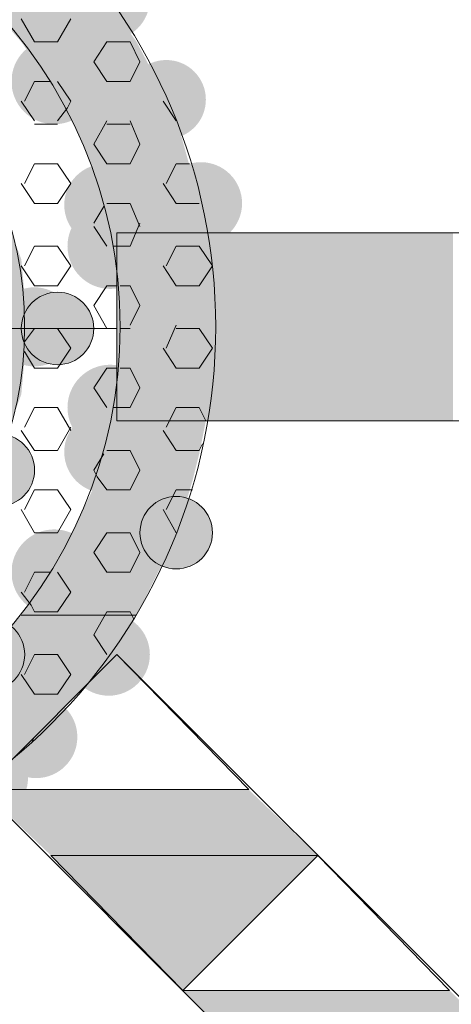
# Model space of a CAD drawing. Extents: x 3940905 to 4145695, y 925352 to 1109797.
# Tile 1013 of 1056: x 4065958 to 4066025, y 1099666 to 1099818. Entities that reach past the tile are written whole.
import ezdxf

# ---------------------------------------------------------------- set-up
doc = ezdxf.new("R2010")
doc.units = 0
doc.header["$LTSCALE"] = 750
doc.header["$MEASUREMENT"] = 0
doc.layers.add('CKD Equipments', color=252, linetype='CONTINUOUS', lineweight=0)

msp = doc.modelspace()

# ---------------------------------------------------------------- hatches: boundary and pattern name
at = {"layer": 'CKD Equipments', "true_color": 0x808080}
h = msp.add_hatch(color=8, dxfattribs=at)
edge = h.paths.add_edge_path(flags=16)
edge.add_arc((4065953.18, 1099821.1), 6.36, 0, 360)
h = msp.add_hatch(color=8, dxfattribs=at)
edge = h.paths.add_edge_path(flags=16)
edge.add_arc((4065972.01, 1099821.1), 6.36, 0, 360)
h = msp.add_hatch(color=8, dxfattribs=at)
h.paths.add_polyline_path([(4065976.33, 1099814.48), (4065950.89, 1099823.13), (4065970.23, 1099823.13)])
h.paths.add_polyline_path([(4065958.52, 1099814.48), (4065976.33, 1099814.48), (4065950.89, 1099823.13)])
h = msp.add_hatch(color=8, dxfattribs=at)
edge = h.paths.add_edge_path(flags=16)
edge.add_arc((4065963.61, 1099808.38), 6.61, 0, 360)
h = msp.add_hatch(color=8, dxfattribs=at)
h.paths.add_polyline_path([(4065981.42, 1099804.82), (4065958.52, 1099814.48), (4065976.33, 1099814.48)])
h.paths.add_polyline_path([(4065965.14, 1099804.82), (4065981.42, 1099804.82), (4065958.52, 1099814.48)])
h.paths.add_polyline_path([(4065976.33, 1099814.48), (4065958.52, 1099814.48)], flags=16)
h.paths.add_polyline_path([(4065958.52, 1099814.48), (4065976.33, 1099814.48)], flags=16)
h = msp.add_hatch(color=8, dxfattribs=at)
edge = h.paths.add_edge_path(flags=16)
edge.add_arc((4065980.91, 1099805.58), 6.11, 0, 360)
h = msp.add_hatch(color=8, dxfattribs=at)
h.paths.add_polyline_path([(4065982.44, 1099802.78), (4065965.14, 1099804.82), (4065981.42, 1099804.82)])
h.paths.add_polyline_path([(4065966.16, 1099802.78), (4065982.44, 1099802.78), (4065965.14, 1099804.82)])
h = msp.add_hatch(color=8, dxfattribs=at)
h.paths.add_polyline_path([(4065984.98, 1099793.62), (4065966.16, 1099802.78), (4065982.44, 1099802.78)])
h.paths.add_polyline_path([(4065970.23, 1099793.62), (4065984.98, 1099793.62), (4065966.16, 1099802.78)])
h = msp.add_hatch(color=8, dxfattribs=at)
edge = h.paths.add_edge_path(flags=16)
edge.add_arc((4065971.5, 1099789.3), 6.35, 0, 360)
h = msp.add_hatch(color=8, dxfattribs=at)
edge = h.paths.add_edge_path(flags=16)
edge.add_arc((4065986.25, 1099789.55), 6.36, 0, 360)
h = msp.add_hatch(color=8, dxfattribs=at)
h.paths.add_polyline_path([(4065986, 1099790.06), (4065970.23, 1099793.62), (4065984.98, 1099793.62)])
h.paths.add_polyline_path([(4065970.74, 1099790.06), (4065986, 1099790.06), (4065970.23, 1099793.62)])
h = msp.add_hatch(color=8, dxfattribs=at)
edge = h.paths.add_edge_path(flags=16)
edge.add_arc((4065972.26, 1099782.94), 6.61, 0, 360)
h = msp.add_hatch(color=8, dxfattribs=at)
h.paths.add_polyline_path([(4065987.53, 1099782.43), (4065970.74, 1099790.06), (4065986, 1099790.06)])
h.paths.add_polyline_path([(4065972.77, 1099782.43), (4065987.53, 1099782.43), (4065970.74, 1099790.06)])
h = msp.add_hatch(color=8, dxfattribs=at)
h.paths.add_polyline_path([(4065958.52, 1099780.9), (4065951.4, 1099784.97), (4065957, 1099784.97)])
h.paths.add_polyline_path([(4065951.91, 1099780.9), (4065958.52, 1099780.9), (4065951.4, 1099784.97)])
at = {"layer": 'CKD Equipments', "true_color": 0xff0000}
h = msp.add_hatch(color=1, dxfattribs=at)
h.paths.add_polyline_path([(4065973.28, 1099755.97), (4066025.18, 1099784.97), (4065973.28, 1099784.97)])
h.paths.add_polyline_path([(4066025.18, 1099755.97), (4065973.28, 1099755.97), (4066025.18, 1099784.97)])
at = {"layer": 'CKD Equipments', "true_color": 0x808080}
h = msp.add_hatch(color=8, dxfattribs=at)
h.paths.add_polyline_path([(4065988.03, 1099776.83), (4065972.77, 1099782.43), (4065987.53, 1099782.43)])
h.paths.add_polyline_path([(4065973.28, 1099776.83), (4065988.03, 1099776.83), (4065972.77, 1099782.43)])
h = msp.add_hatch(color=8, dxfattribs=at)
h.paths.add_polyline_path([(4065959.03, 1099775.31), (4065951.91, 1099780.9), (4065958.52, 1099780.9)])
h.paths.add_polyline_path([(4065953.44, 1099775.31), (4065959.03, 1099775.31), (4065951.91, 1099780.9)])
h = msp.add_hatch(color=8, dxfattribs=at)
edge = h.paths.add_edge_path(flags=16)
edge.add_arc((4065960.56, 1099770.47), 6.11, 0, 360)
h = msp.add_hatch(color=8, dxfattribs=at)
h.paths.add_polyline_path([(4065988.03, 1099770.22), (4065973.28, 1099776.83), (4065988.03, 1099776.83)])
h.paths.add_polyline_path([(4065973.79, 1099770.22), (4065988.03, 1099770.22), (4065973.28, 1099776.83)])
h = msp.add_hatch(color=8, dxfattribs=at)
h.paths.add_polyline_path([(4065959.54, 1099770.22), (4065953.44, 1099775.31), (4065959.03, 1099775.31)])
h.paths.add_polyline_path([(4065953.44, 1099770.22), (4065959.54, 1099770.22), (4065953.44, 1099775.31)])
h = msp.add_hatch(color=8, dxfattribs=at)
edge = h.paths.add_edge_path(flags=16)
edge.add_arc((4065964.12, 1099770.22), 5.6, 0, 360)
h = msp.add_hatch(color=8, dxfattribs=at)
h.paths.add_polyline_path([(4065959.03, 1099765.64), (4065953.44, 1099770.22), (4065959.54, 1099770.22)])
h.paths.add_polyline_path([(4065953.44, 1099765.64), (4065959.03, 1099765.64), (4065953.44, 1099770.22)])
h = msp.add_hatch(color=8, dxfattribs=at)
h.paths.add_polyline_path([(4065988.03, 1099763.6), (4065973.79, 1099770.22), (4065988.03, 1099770.22)])
h.paths.add_polyline_path([(4065973.28, 1099763.6), (4065988.03, 1099763.6), (4065973.79, 1099770.22)])
h = msp.add_hatch(color=8, dxfattribs=at)
h.paths.add_polyline_path([(4065958.52, 1099760.04), (4065953.44, 1099765.64), (4065959.03, 1099765.64)])
h.paths.add_polyline_path([(4065951.91, 1099760.04), (4065958.52, 1099760.04), (4065953.44, 1099765.64)])
h = msp.add_hatch(color=8, dxfattribs=at)
edge = h.paths.add_edge_path(flags=16)
edge.add_arc((4065972.26, 1099758.01), 6.61, 0, 360)
h = msp.add_hatch(color=8, dxfattribs=at)
h.paths.add_polyline_path([(4065987.53, 1099758.51), (4065973.28, 1099763.6), (4065988.03, 1099763.6)])
h.paths.add_polyline_path([(4065972.77, 1099758.51), (4065987.53, 1099758.51), (4065973.28, 1099763.6)])
h = msp.add_hatch(color=8, dxfattribs=at)
h.paths.add_polyline_path([(4065957, 1099755.97), (4065951.91, 1099760.04), (4065958.52, 1099760.04)])
h.paths.add_polyline_path([(4065951.4, 1099755.97), (4065957, 1099755.97), (4065951.91, 1099760.04)])
h = msp.add_hatch(color=8, dxfattribs=at)
h.paths.add_polyline_path([(4065986, 1099750.88), (4065972.77, 1099758.51), (4065987.53, 1099758.51)])
h.paths.add_polyline_path([(4065970.74, 1099750.88), (4065986, 1099750.88), (4065972.77, 1099758.51)])
h = msp.add_hatch(color=8, dxfattribs=at)
edge = h.paths.add_edge_path(flags=16)
edge.add_arc((4065971.5, 1099751.14), 6.35, 0, 360)
h = msp.add_hatch(color=8, dxfattribs=at)
edge = h.paths.add_edge_path(flags=16)
edge.add_arc((4065954.96, 1099748.34), 5.6, 0, 360)
h = msp.add_hatch(color=8, dxfattribs=at)
h.paths.add_polyline_path([(4065984.98, 1099746.81), (4065970.74, 1099750.88), (4065986, 1099750.88)])
h.paths.add_polyline_path([(4065970.23, 1099746.81), (4065984.98, 1099746.81), (4065970.74, 1099750.88)])
h = msp.add_hatch(color=8, dxfattribs=at)
h.paths.add_polyline_path([(4065982.44, 1099738.16), (4065970.23, 1099746.81), (4065984.98, 1099746.81)])
h.paths.add_polyline_path([(4065966.16, 1099738.16), (4065982.44, 1099738.16), (4065970.23, 1099746.81)])
h = msp.add_hatch(color=8, dxfattribs=at)
edge = h.paths.add_edge_path(flags=16)
edge.add_arc((4065982.44, 1099738.67), 5.6, 0, 360)
h = msp.add_hatch(color=8, dxfattribs=at)
edge = h.paths.add_edge_path(flags=16)
edge.add_arc((4065963.61, 1099732.57), 6.61, 0, 360)
h = msp.add_hatch(color=8, dxfattribs=at)
h.paths.add_polyline_path([(4065981.42, 1099736.13), (4065966.16, 1099738.16), (4065982.44, 1099738.16)])
h.paths.add_polyline_path([(4065965.14, 1099736.13), (4065981.42, 1099736.13), (4065966.16, 1099738.16)])
h = msp.add_hatch(color=8, dxfattribs=at)
h.paths.add_polyline_path([(4065976.33, 1099725.95), (4065965.14, 1099736.13), (4065981.42, 1099736.13)])
h.paths.add_polyline_path([(4065958.52, 1099725.95), (4065976.33, 1099725.95), (4065965.14, 1099736.13)])
h = msp.add_hatch(color=8, dxfattribs=at)
edge = h.paths.add_edge_path(flags=16)
edge.add_arc((4065953.44, 1099719.85), 5.6, 0, 360)
h = msp.add_hatch(color=8, dxfattribs=at)
h.paths.add_polyline_path([(4065970.23, 1099717.3), (4065958.52, 1099725.95), (4065976.33, 1099725.95)])
h.paths.add_polyline_path([(4065950.89, 1099717.3), (4065970.23, 1099717.3), (4065958.52, 1099725.95)])
h = msp.add_hatch(color=8, dxfattribs=at)
edge = h.paths.add_edge_path(flags=16)
edge.add_arc((4065972.01, 1099719.85), 6.36, 0, 360)
h = msp.add_hatch(color=8, dxfattribs=at)
h.paths.add_polyline_path([(4065968.7, 1099715.27), (4065950.89, 1099717.3), (4065970.23, 1099717.3)])
h.paths.add_polyline_path([(4065947.84, 1099715.27), (4065968.7, 1099715.27), (4065950.89, 1099717.3)])
h = msp.add_hatch(color=8, dxfattribs=at)
h.paths.add_polyline_path([(4065963.61, 1099710.18), (4065947.84, 1099715.27), (4065968.7, 1099715.27)])
h.paths.add_polyline_path([(4065941.22, 1099710.18), (4065963.61, 1099710.18), (4065947.84, 1099715.27)])
h = msp.add_hatch(color=8, dxfattribs=at)
edge = h.paths.add_edge_path(flags=16)
edge.add_arc((4065960.81, 1099707.12), 6.36, 0, 360)
h = msp.add_hatch(color=8, dxfattribs=at)
h.paths.add_polyline_path([(4065959.54, 1099705.6), (4065941.22, 1099710.18), (4065963.61, 1099710.18)])
h.paths.add_polyline_path([(4065933.08, 1099705.6), (4065959.54, 1099705.6), (4065941.22, 1099710.18)])
h = msp.add_hatch(color=8, dxfattribs=at)
edge = h.paths.add_edge_path(flags=16)
edge.add_arc((4065953.44, 1099700.76), 6.11, 0, 360)
h = msp.add_hatch(color=8, dxfattribs=at)
h.paths.add_polyline_path([(4065958.01, 1099704.58), (4065933.08, 1099705.6), (4065959.54, 1099705.6)])
h.paths.add_polyline_path([(4065931.05, 1099704.58), (4065958.01, 1099704.58), (4065933.08, 1099705.6)])
at = {"layer": 'CKD Equipments', "true_color": 0xff0000}
h = msp.add_hatch(color=1, dxfattribs=at)
h.paths.add_polyline_path([(4065963.1, 1099688.81), (4065993.63, 1099698.98), (4065952.42, 1099698.98)])
h.paths.add_polyline_path([(4066004.32, 1099688.81), (4065963.1, 1099688.81), (4065993.63, 1099698.98)])
at = {"layer": 'CKD Equipments', "true_color": 0x808080}
h = msp.add_hatch(color=8, dxfattribs=at)
h.paths.add_polyline_path([(4066025.69, 1099626.22), (4066024.67, 1099667.95), (4065983.46, 1099667.95)])
h.paths.add_polyline_path([(4066066.9, 1099626.22), (4066025.69, 1099626.22), (4066024.67, 1099667.95)])

# ---------------------------------------------------------------- linework, layer by layer
at = {"layer": 'CKD Equipments', "color": 8, "true_color": 0x808080}
for p, q in [((4065958.52, 1099818.05), (4065960.56, 1099814.48)), ((4065966.16, 1099818.05), (4065964.12, 1099814.48)), ((4065964.12, 1099814.48), (4065960.56, 1099814.48)), ((4065971.75, 1099814.48), (4065969.72, 1099811.43)), ((4065975.31, 1099814.48), (4065971.75, 1099814.48)), ((4065975.31, 1099814.48), (4065976.84, 1099811.43)), ((4065969.72, 1099811.43), (4065971.75, 1099808.38)), ((4065976.84, 1099811.43), (4065975.31, 1099808.38)), ((4065960.56, 1099808.38), (4065959.03, 1099805.33)), ((4065963.1, 1099808.38), (4065960.56, 1099808.38)), ((4065964.12, 1099808.38), (4065966.16, 1099805.33)), ((4065975.31, 1099808.38), (4065971.75, 1099808.38)), ((4065958.52, 1099805.33), (4065960.56, 1099802.27)), ((4065966.16, 1099805.33), (4065965.65, 1099804.31)), ((4065980.4, 1099805.33), (4065982.44, 1099802.27)), ((4065965.65, 1099804.31), (4065964.12, 1099802.27)), ((4065964.12, 1099801.76), (4065960.56, 1099801.76)), ((4065971.75, 1099802.27), (4065969.72, 1099798.71)), ((4065975.31, 1099801.76), (4065971.75, 1099801.76)), ((4065975.31, 1099802.27), (4065976.84, 1099798.71)), ((4065969.72, 1099798.71), (4065971.75, 1099795.66)), ((4065976.84, 1099798.71), (4065975.31, 1099795.66)), ((4065960.56, 1099795.66), (4065959.03, 1099792.61)), ((4065964.12, 1099795.66), (4065960.56, 1099795.66)), ((4065964.12, 1099795.66), (4065966.16, 1099792.61)), ((4065975.31, 1099795.66), (4065971.75, 1099795.66)), ((4065982.44, 1099795.66), (4065980.91, 1099792.61)), ((4065984.47, 1099795.66), (4065982.44, 1099795.66)), ((4065958.52, 1099792.61), (4065960.56, 1099789.55)), ((4065966.16, 1099792.61), (4065964.12, 1099789.55)), ((4065980.4, 1099792.61), (4065982.44, 1099789.55)), ((4065964.12, 1099789.55), (4065960.56, 1099789.55)), ((4065971.24, 1099789.04), (4065969.72, 1099786.5)), ((4065975.31, 1099789.55), (4065971.75, 1099789.55)), ((4065975.31, 1099789.55), (4065976.84, 1099785.99)), ((4065986, 1099789.55), (4065982.44, 1099789.55)), ((4065969.72, 1099785.99), (4065971.75, 1099782.94)), ((4065976.84, 1099786.5), (4065975.31, 1099782.94)), ((4066077.08, 1099784.97), (4065973.28, 1099784.97)), ((4065973.28, 1099784.97), (4065973.28, 1099755.97)), ((4065960.56, 1099782.94), (4065959.03, 1099779.88)), ((4065964.12, 1099782.94), (4065960.56, 1099782.94)), ((4065964.12, 1099782.94), (4065966.16, 1099779.88)), ((4065975.31, 1099782.94), (4065972.77, 1099782.94)), ((4065982.44, 1099782.94), (4065980.91, 1099779.88)), ((4065986, 1099782.94), (4065982.44, 1099782.94)), ((4065986, 1099782.94), (4065988.03, 1099779.88)), ((4065958.52, 1099779.88), (4065960.56, 1099776.83)), ((4065966.16, 1099779.88), (4065964.12, 1099776.83)), ((4065980.4, 1099779.88), (4065982.44, 1099776.83)), ((4065988.03, 1099779.88), (4065986, 1099776.83)), ((4065964.12, 1099776.83), (4065960.56, 1099776.83)), ((4065971.75, 1099776.83), (4065969.72, 1099773.78)), ((4065973.28, 1099776.83), (4065971.75, 1099776.83)), ((4065975.31, 1099776.83), (4065973.79, 1099776.83)), ((4065975.31, 1099776.83), (4065976.84, 1099773.78)), ((4065986, 1099776.83), (4065982.44, 1099776.83)), ((4065969.72, 1099773.78), (4065971.75, 1099770.22)), ((4065976.84, 1099773.78), (4065975.31, 1099770.73)), ((4065982.44, 1099770.73), (4065980.91, 1099767.16)), ((4065973.28, 1099770.22), (4065830.3, 1099770.22)), ((4065960.56, 1099770.22), (4065959.03, 1099768.18)), ((4065964.12, 1099770.22), (4065960.56, 1099770.22)), ((4065964.12, 1099770.22), (4065966.16, 1099767.16)), ((4065973.28, 1099770.22), (4065971.75, 1099770.22)), ((4065975.31, 1099770.22), (4065973.79, 1099770.22)), ((4065986, 1099770.22), (4065982.44, 1099770.22)), ((4065986, 1099770.22), (4065988.03, 1099767.16)), ((4065959.03, 1099766.66), (4065960.56, 1099764.11)), ((4065966.16, 1099767.16), (4065964.12, 1099764.11)), ((4065980.4, 1099767.16), (4065982.44, 1099764.11)), ((4065988.03, 1099767.16), (4065986, 1099764.11)), ((4065964.12, 1099764.11), (4065960.56, 1099764.11)), ((4065971.75, 1099764.11), (4065969.72, 1099761.06)), ((4065973.28, 1099764.11), (4065971.75, 1099764.11)), ((4065975.31, 1099764.11), (4065973.79, 1099764.11)), ((4065975.31, 1099764.11), (4065976.84, 1099761.06)), ((4065986, 1099764.11), (4065982.44, 1099764.11)), ((4065969.72, 1099761.06), (4065971.75, 1099758.01)), ((4065976.84, 1099761.06), (4065975.31, 1099758.01)), ((4065960.56, 1099758.01), (4065959.03, 1099754.95)), ((4065964.12, 1099758.01), (4065960.56, 1099758.01)), ((4065964.12, 1099758.01), (4065966.16, 1099754.44)), ((4065975.31, 1099758.01), (4065972.77, 1099758.01)), ((4065982.44, 1099758.01), (4065980.91, 1099754.95)), ((4065986, 1099758.01), (4065982.44, 1099758.01)), ((4065986, 1099758.01), (4065987.02, 1099755.97)), ((4065973.28, 1099755.97), (4066077.08, 1099755.97)), ((4065958.52, 1099754.44), (4065960.56, 1099751.39)), ((4065966.16, 1099754.95), (4065964.12, 1099751.39)), ((4065980.4, 1099754.44), (4065982.44, 1099751.39)), ((4065986.51, 1099752.41), (4065986, 1099751.39)), ((4065964.12, 1099751.39), (4065960.56, 1099751.39)), ((4065971.24, 1099750.88), (4065969.72, 1099748.34)), ((4065975.31, 1099751.39), (4065971.75, 1099751.39)), ((4065975.31, 1099751.39), (4065976.84, 1099748.34)), ((4065986, 1099751.39), (4065982.44, 1099751.39)), ((4065969.72, 1099748.34), (4065970.23, 1099747.32)), ((4065976.84, 1099748.34), (4065975.31, 1099745.29)), ((4065970.23, 1099747.32), (4065971.75, 1099745.29)), ((4065960.56, 1099745.29), (4065959.03, 1099742.23)), ((4065964.12, 1099745.29), (4065960.56, 1099745.29)), ((4065964.12, 1099745.29), (4065966.16, 1099742.23)), ((4065975.31, 1099745.29), (4065971.75, 1099745.29)), ((4065982.44, 1099745.29), (4065980.91, 1099742.23)), ((4065984.98, 1099745.29), (4065982.44, 1099745.29)), ((4065958.52, 1099742.23), (4065960.56, 1099738.67)), ((4065966.16, 1099742.23), (4065964.12, 1099738.67)), ((4065980.4, 1099742.23), (4065982.44, 1099738.67)), ((4065964.12, 1099738.67), (4065960.56, 1099738.67)), ((4065971.75, 1099738.67), (4065969.72, 1099735.62)), ((4065975.31, 1099738.67), (4065971.75, 1099738.67)), ((4065975.31, 1099738.67), (4065976.84, 1099735.62)), ((4065969.72, 1099735.62), (4065971.75, 1099732.57)), ((4065976.84, 1099735.62), (4065975.31, 1099732.57)), ((4065960.56, 1099732.57), (4065959.03, 1099729.51)), ((4065963.1, 1099732.57), (4065960.56, 1099732.57)), ((4065964.12, 1099732.57), (4065966.16, 1099729.51)), ((4065975.31, 1099732.57), (4065971.75, 1099732.57)), ((4065958.52, 1099729.51), (4065960.05, 1099727.48)), ((4065966.16, 1099729.51), (4065964.12, 1099726.46)), ((4065960.05, 1099727.48), (4065960.56, 1099726.46)), ((4065964.12, 1099726.46), (4065960.56, 1099726.46)), ((4065971.75, 1099726.46), (4065969.72, 1099722.9)), ((4065975.31, 1099726.46), (4065971.75, 1099726.46)), ((4065975.31, 1099726.46), (4065975.82, 1099725.44)), ((4065976.33, 1099725.95), (4065958.52, 1099725.95)), ((4065958.52, 1099725.95), (4065958.52, 1099725.95)), ((4065958.52, 1099725.95), (4065976.33, 1099725.95)), ((4065958.52, 1099725.95), (4065958.52, 1099725.95)), ((4065958.52, 1099725.95), (4065976.33, 1099725.95)), ((4065976.33, 1099725.95), (4065958.52, 1099725.95)), ((4065958.52, 1099725.95), (4065958.52, 1099725.95)), ((4065969.72, 1099722.9), (4065971.75, 1099719.85)), ((4065952.42, 1099698.98), (4065973.28, 1099719.85)), ((4065960.56, 1099719.85), (4065959.03, 1099716.79)), ((4065964.12, 1099719.85), (4065960.56, 1099719.85)), ((4065964.12, 1099719.85), (4065966.16, 1099716.79)), ((4065973.28, 1099719.85), (4066066.9, 1099626.22)), ((4065958.52, 1099716.79), (4065960.56, 1099713.74)), ((4065966.16, 1099716.79), (4065964.12, 1099713.74)), ((4065964.12, 1099713.74), (4065960.56, 1099713.74)), ((4065960.56, 1099707.12), (4065960.05, 1099706.11)), ((4065952.42, 1099698.98), (4066046.04, 1099605.36)), ((4066004.32, 1099688.81), (4065983.46, 1099667.95)), ((4065983.46, 1099667.95), (4066004.32, 1099688.81)), ((4066004.32, 1099688.81), (4065983.46, 1099667.95)), ((4066004.32, 1099688.81), (4066004.32, 1099688.81)), ((4066024.67, 1099667.95), (4066004.32, 1099688.81)), ((4066004.32, 1099688.81), (4066004.32, 1099688.81)), ((4065983.46, 1099667.95), (4066024.67, 1099667.95))]:
    msp.add_line(p, q, dxfattribs=at)
at = {"layer": 'CKD Equipments', "color": 1, "true_color": 0xff0000}
for p, q in [((4065973.28, 1099719.85), (4065952.42, 1099698.98)), ((4065952.42, 1099698.98), (4065973.28, 1099719.85)), ((4065973.28, 1099719.85), (4065952.42, 1099698.98)), ((4065973.28, 1099719.85), (4065973.28, 1099719.85)), ((4065993.63, 1099698.98), (4065973.28, 1099719.85)), ((4065973.28, 1099719.85), (4065973.28, 1099719.85)), ((4065952.42, 1099698.98), (4065993.63, 1099698.98)), ((4066004.32, 1099688.81), (4065963.1, 1099688.81)), ((4065963.1, 1099688.81), (4065983.46, 1099667.95)), ((4065983.46, 1099667.95), (4066004.32, 1099688.81))]:
    msp.add_line(p, q, dxfattribs=at)
at = {"layer": 'CKD Equipments', "color": 8, "true_color": 0x808080}
for centre, radius in [((4065901.79, 1099770.47), 86.75), ((4065901.79, 1099770.47), 72), ((4065901.79, 1099770.47), 57.24), ((4065964.12, 1099770.22), 5.6), ((4065954.96, 1099748.34), 5.6), ((4065982.44, 1099738.67), 5.6), ((4065953.44, 1099719.85), 5.6)]:
    msp.add_circle(centre, radius, dxfattribs=at)
at = {"layer": 'CKD Equipments', "color": 1, "true_color": 0xff0000}
msp.add_solid([(4065983.46, 1099667.95), (4066004.32, 1099688.81), (4065963.1, 1099688.81)], dxfattribs=at)

doc.saveas('drawing.dxf')
